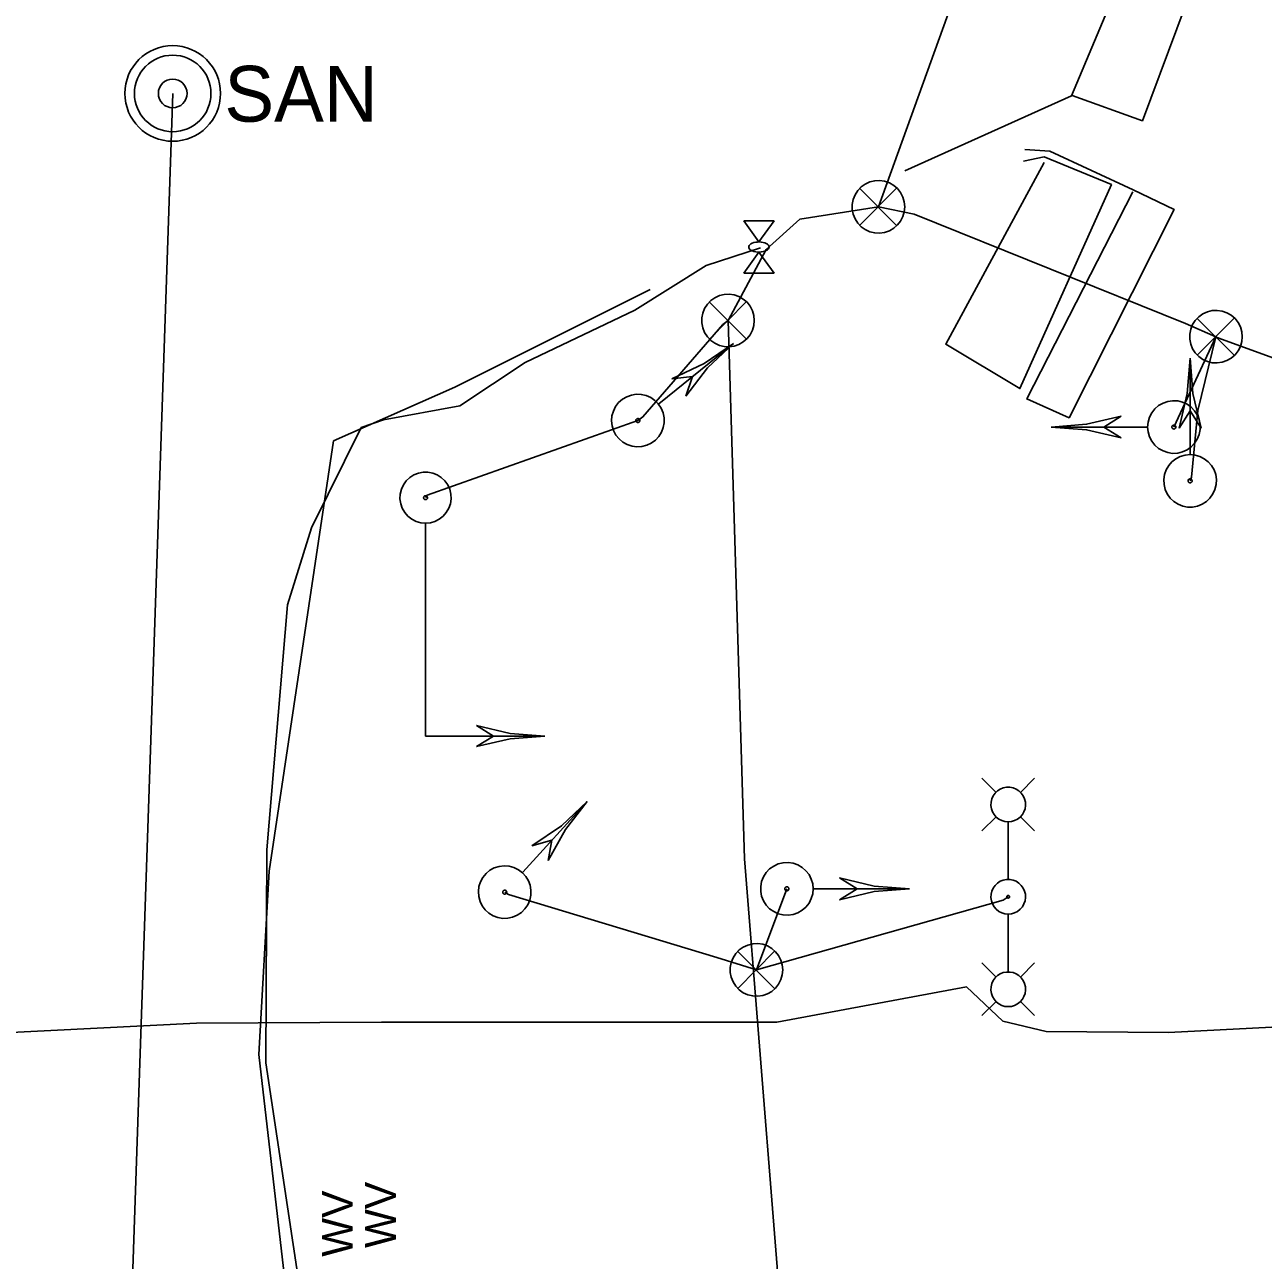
# Model space of a CAD drawing. Extents: x 596028 to 606371, y 330010 to 403088.
# Drawn here: x 602875.6 to 603030.9, y 402237 to 402392 of the extents above; entities that cross this region are included whole.
import ezdxf

# ---------------------------------------------------------------- set-up
doc = ezdxf.new("R2010")
doc.units = 0
for name, color, linetype in [('E_LTG', 7, 'Continuous'), ('E_LTG_CID', 7, 'Continuous'), ('E_LTG_Conduit', 7, 'Continuous'), ('E_SIG', 7, 'Continuous'), ('E_SIG_Conduit', 7, 'Continuous'), ('E_SIG_Loops', 7, 'Continuous'), ('E_UTL_E_Bold', 7, 'Continuous'), ('E_UTL_E_UG', 7, 'Continuous'), ('E_UTL_FO_UG_QWEST', 7, 'Continuous'), ('E_UTL_SAN_MH', 7, 'Continuous'), ('E_UTL_SAN_UG', 7, 'Continuous'), ('E_UTL_W', 7, 'Continuous')]:
    doc.layers.add(name, color=color, linetype=linetype)

msp = doc.modelspace()

# ---------------------------------------------------------------- linework, layer by layer
at = {"layer": 'E_LTG'}
for points in [[(602997.4, 402295.72), (602995.62, 402297.5)], [(603000.45, 402295.72), (603002.22, 402297.5)], [(602998.92, 402292.02), (602999.34, 402292.06), (602999.73, 402292.18), (603000.1, 402292.37), (603000.43, 402292.62), (603000.7, 402292.94), (603000.9, 402293.29), (603001.04, 402293.68), (603001.1, 402294.09), (603001.08, 402294.51), (603000.98, 402294.91), (603000.81, 402295.28), (603000.57, 402295.62), (603000.27, 402295.91), (602999.92, 402296.13), (602999.54, 402296.28), (602999.13, 402296.36), (602998.72, 402296.36), (602998.31, 402296.28), (602997.93, 402296.13), (602997.58, 402295.91), (602997.28, 402295.62), (602997.04, 402295.28), (602996.87, 402294.91), (602996.77, 402294.51), (602996.75, 402294.09), (602996.81, 402293.68), (602996.95, 402293.29), (602997.15, 402292.94), (602997.42, 402292.62), (602997.75, 402292.37), (602998.12, 402292.18), (602998.51, 402292.06), (602998.92, 402292.02)], [(602997.4, 402292.68), (602995.62, 402290.9)], [(603000.45, 402292.68), (603002.22, 402290.9)], [(602998.92, 402291.98), (602998.92, 402284.81)], [(602998.92, 402280.46), (602999.34, 402280.5), (602999.73, 402280.61), (603000.1, 402280.8), (603000.43, 402281.06), (603000.7, 402281.37), (603000.9, 402281.73), (603001.04, 402282.12), (603001.1, 402282.53), (603001.08, 402282.94), (603000.98, 402283.34), (603000.81, 402283.72), (603000.57, 402284.06), (603000.27, 402284.34), (602999.92, 402284.57), (602999.54, 402284.72), (602999.13, 402284.8), (602998.72, 402284.8), (602998.31, 402284.72), (602997.93, 402284.57), (602997.58, 402284.34), (602997.28, 402284.06), (602997.04, 402283.72), (602996.87, 402283.34), (602996.77, 402282.94), (602996.75, 402282.53), (602996.81, 402282.12), (602996.95, 402281.73), (602997.15, 402281.37), (602997.42, 402281.06), (602997.75, 402280.8), (602998.12, 402280.61), (602998.51, 402280.5), (602998.92, 402280.46)], [(602998.92, 402282.47), (602998.96, 402282.47), (602998.99, 402282.48), (602999.01, 402282.49), (602999.04, 402282.51), (602999.06, 402282.53), (602999.08, 402282.56), (602999.09, 402282.59), (602999.09, 402282.62), (602999.09, 402282.66), (602999.08, 402282.69), (602999.07, 402282.71), (602999.05, 402282.74), (602999.03, 402282.76), (602999, 402282.78), (602998.97, 402282.79), (602998.94, 402282.8), (602998.91, 402282.8), (602998.88, 402282.79), (602998.85, 402282.78), (602998.82, 402282.76), (602998.8, 402282.74), (602998.78, 402282.71), (602998.77, 402282.69), (602998.76, 402282.66), (602998.76, 402282.62), (602998.76, 402282.59), (602998.77, 402282.56), (602998.79, 402282.53), (602998.81, 402282.51), (602998.83, 402282.49), (602998.86, 402282.48), (602998.89, 402282.47), (602998.92, 402282.47)], [(602998.92, 402273.24), (602998.92, 402280.42)], [(602997.4, 402272.55), (602995.62, 402274.33)], [(603000.45, 402272.55), (603002.22, 402274.33)], [(602998.92, 402268.85), (602999.34, 402268.89), (602999.73, 402269.01), (603000.1, 402269.2), (603000.43, 402269.45), (603000.7, 402269.77), (603000.9, 402270.12), (603001.04, 402270.52), (603001.1, 402270.93), (603001.08, 402271.34), (603000.98, 402271.74), (603000.81, 402272.12), (603000.57, 402272.45), (603000.27, 402272.74), (602999.92, 402272.96), (602999.54, 402273.12), (602999.13, 402273.19), (602998.72, 402273.19), (602998.31, 402273.12), (602997.93, 402272.96), (602997.58, 402272.74), (602997.28, 402272.45), (602997.04, 402272.12), (602996.87, 402271.74), (602996.77, 402271.34), (602996.75, 402270.93), (602996.81, 402270.52), (602996.95, 402270.12), (602997.15, 402269.77), (602997.42, 402269.45), (602997.75, 402269.2), (602998.12, 402269.01), (602998.51, 402268.89), (602998.92, 402268.85)], [(602997.4, 402269.5), (602995.62, 402267.73)], [(603000.45, 402269.5), (603002.22, 402267.73)]]:
    msp.add_lwpolyline(points, dxfattribs=at)
at = {"layer": 'E_LTG_CID'}
msp.add_lwpolyline([(602675.07, 402262.08), (602676.07, 402262.72), (602692.09, 402263.42), (602723.11, 402263.48), (602737.36, 402264.21), (602741.56, 402272.78), (602743.61, 402271.7), (602749.4, 402264.91), (602763.84, 402263.47), (602813.45, 402265.08), (602855.18, 402266.55), (602862.91, 402274.8), (602872.14, 402265.51), (602897.13, 402266.78), (602920.32, 402266.89), (602969.9, 402266.9), (602993.7, 402271.33), (602998.27, 402267.03), (603003.69, 402265.74), (603019.03, 402265.61), (603073.32, 402268.4), (603108.87, 402272.13), (603158.69, 402274.42), (603170.1, 402273.75)], dxfattribs=at)
at = {"layer": 'E_LTG_Conduit'}
msp.add_lwpolyline([(602967.35, 402273.46), (602998.28, 402282.2), (602998.92, 402282.63)], dxfattribs=at)
at = {"layer": 'E_SIG'}
for points in [[(602985.95, 402369.17), (602985.89, 402369.79), (602985.71, 402370.39), (602985.42, 402370.95), (602985.03, 402371.45), (602984.56, 402371.86), (602984.02, 402372.17), (602983.42, 402372.38), (602982.8, 402372.46), (602982.18, 402372.43), (602981.57, 402372.29), (602981, 402372.03), (602980.48, 402371.66), (602980.05, 402371.21), (602979.71, 402370.68), (602979.48, 402370.1), (602979.36, 402369.48), (602979.36, 402368.85), (602979.48, 402368.24), (602979.71, 402367.66), (602980.05, 402367.13), (602980.48, 402366.67), (602981, 402366.31), (602981.57, 402366.05), (602982.18, 402365.9), (602982.8, 402365.87), (602983.42, 402365.96), (602984.02, 402366.17), (602984.56, 402366.48), (602985.03, 402366.89), (602985.42, 402367.38), (602985.71, 402367.94), (602985.89, 402368.54), (602985.95, 402369.17)], [(602984.91, 402371.5), (602980.3, 402366.85)], [(602980.3, 402371.46), (602984.95, 402366.8)], [(602967.08, 402354.91), (602967.02, 402355.54), (602966.85, 402356.14), (602966.56, 402356.7), (602966.17, 402357.19), (602965.7, 402357.6), (602965.15, 402357.91), (602964.56, 402358.12), (602963.94, 402358.21), (602963.31, 402358.18), (602962.7, 402358.03), (602962.13, 402357.77), (602961.62, 402357.41), (602961.19, 402356.95), (602960.85, 402356.42), (602960.62, 402355.84), (602960.5, 402355.23), (602960.5, 402354.6), (602960.62, 402353.98), (602960.85, 402353.4), (602961.19, 402352.87), (602961.62, 402352.42), (602962.13, 402352.05), (602962.7, 402351.79), (602963.31, 402351.65), (602963.94, 402351.62), (602964.56, 402351.71), (602965.15, 402351.91), (602965.7, 402352.22), (602966.17, 402352.64), (602966.56, 402353.13), (602966.85, 402353.69), (602967.02, 402354.29), (602967.08, 402354.91)], [(602966.05, 402357.25), (602961.44, 402352.59)], [(602961.44, 402357.2), (602966.09, 402352.55)], [(603028.28, 402352.88), (603028.23, 402353.51), (603028.05, 402354.11), (603027.76, 402354.67), (603027.37, 402355.16), (603026.9, 402355.57), (603026.36, 402355.88), (603025.76, 402356.09), (603025.14, 402356.18), (603024.52, 402356.15), (603023.91, 402356), (603023.33, 402355.74), (603022.82, 402355.38), (603022.39, 402354.92), (603022.05, 402354.39), (603021.82, 402353.81), (603021.7, 402353.2), (603021.7, 402352.57), (603021.82, 402351.95), (603022.05, 402351.37), (603022.39, 402350.84), (603022.82, 402350.39), (603023.33, 402350.02), (603023.91, 402349.76), (603024.52, 402349.62), (603025.14, 402349.59), (603025.76, 402349.67), (603026.36, 402349.88), (603026.9, 402350.19), (603027.37, 402350.6), (603027.76, 402351.1), (603028.05, 402351.66), (603028.23, 402352.26), (603028.28, 402352.88)], [(603027.25, 402355.22), (603022.64, 402350.56)], [(603022.64, 402355.17), (603027.29, 402350.52)], [(602964.46, 402352.04), (602955.09, 402344.47)], [(602964.46, 402352.04), (602960.77, 402349.51), (602956.75, 402347.58)], [(602964.46, 402352.04), (602961.21, 402348.97), (602958.47, 402345.44)], [(603021.74, 402350.2), (603021.39, 402345.75), (603020.36, 402341.4)], [(603021.74, 402350.2), (603021.74, 402338.16)], [(603021.74, 402350.2), (603022.08, 402345.75), (603023.11, 402341.4)], [(602959.32, 402347.89), (602956.75, 402347.58)], [(602958.47, 402345.44), (602959.32, 402347.89)], [(602955.04, 402344.44), (602954.6, 402344.88), (602954.09, 402345.24), (602953.51, 402345.49), (602952.9, 402345.63), (602952.28, 402345.66), (602951.66, 402345.56), (602951.07, 402345.35), (602950.53, 402345.03), (602950.06, 402344.61), (602949.68, 402344.11), (602949.4, 402343.55), (602949.23, 402342.94), (602949.18, 402342.32), (602949.24, 402341.7), (602949.43, 402341.1), (602949.72, 402340.54), (602950.12, 402340.05), (602950.6, 402339.65), (602951.14, 402339.34), (602951.74, 402339.15), (602952.36, 402339.06), (602952.99, 402339.1), (602953.59, 402339.26), (602954.16, 402339.53), (602954.67, 402339.9), (602955.1, 402340.36), (602955.43, 402340.89), (602955.65, 402341.47), (602955.76, 402342.09), (602955.76, 402342.72), (602955.63, 402343.33), (602955.39, 402343.91), (602955.04, 402344.44)], [(603016.41, 402341.55), (603016.47, 402340.93), (603016.64, 402340.32), (603016.93, 402339.77), (603017.32, 402339.27), (603017.79, 402338.86), (603018.34, 402338.55), (603018.93, 402338.34), (603019.55, 402338.25), (603020.18, 402338.28), (603020.79, 402338.43), (603021.36, 402338.69), (603021.87, 402339.06), (603022.3, 402339.51), (603022.64, 402340.04), (603022.87, 402340.62), (603022.99, 402341.24), (603022.99, 402341.86), (603022.87, 402342.48), (603022.64, 402343.06), (603022.3, 402343.59), (603021.87, 402344.04), (603021.36, 402344.41), (603020.79, 402344.67), (603020.18, 402344.82), (603019.55, 402344.85), (603018.93, 402344.76), (603018.34, 402344.55), (603017.79, 402344.24), (603017.32, 402343.83), (603016.93, 402343.34), (603016.64, 402342.78), (603016.47, 402342.18), (603016.41, 402341.55)], [(603021.74, 402343.6), (603020.36, 402341.4)], [(603023.11, 402341.4), (603021.74, 402343.6)], [(602952.67, 402342.52), (602952.64, 402342.56), (602952.6, 402342.58), (602952.55, 402342.6), (602952.51, 402342.61), (602952.46, 402342.61), (602952.41, 402342.61), (602952.37, 402342.59), (602952.33, 402342.57), (602952.29, 402342.53), (602952.26, 402342.5), (602952.24, 402342.45), (602952.23, 402342.41), (602952.22, 402342.36), (602952.23, 402342.31), (602952.24, 402342.27), (602952.26, 402342.22), (602952.29, 402342.19), (602952.33, 402342.15), (602952.37, 402342.13), (602952.42, 402342.12), (602952.47, 402342.11), (602952.51, 402342.11), (602952.56, 402342.13), (602952.6, 402342.15), (602952.64, 402342.17), (602952.68, 402342.21), (602952.7, 402342.25), (602952.72, 402342.29), (602952.73, 402342.34), (602952.73, 402342.39), (602952.72, 402342.44), (602952.7, 402342.48), (602952.67, 402342.52)], [(603004.31, 402341.55), (603008.76, 402341.9), (603013.11, 402342.93)], [(603013.11, 402342.92), (603010.91, 402341.55)], [(603004.31, 402341.55), (603016.35, 402341.55)], [(603004.31, 402341.55), (603008.76, 402341.21), (603013.11, 402340.18)], [(603010.91, 402341.55), (603013.11, 402340.18)], [(603019.45, 402341.55), (603019.46, 402341.5), (603019.47, 402341.46), (603019.49, 402341.41), (603019.52, 402341.38), (603019.56, 402341.35), (603019.6, 402341.32), (603019.65, 402341.31), (603019.7, 402341.3), (603019.74, 402341.3), (603019.79, 402341.31), (603019.83, 402341.33), (603019.87, 402341.36), (603019.91, 402341.39), (603019.93, 402341.44), (603019.95, 402341.48), (603019.96, 402341.53), (603019.96, 402341.58), (603019.95, 402341.62), (603019.93, 402341.67), (603019.91, 402341.71), (603019.87, 402341.74), (603019.83, 402341.77), (603019.79, 402341.79), (603019.74, 402341.8), (603019.7, 402341.8), (603019.65, 402341.8), (603019.6, 402341.78), (603019.56, 402341.76), (603019.52, 402341.73), (603019.49, 402341.69), (603019.47, 402341.64), (603019.46, 402341.6), (603019.45, 402341.55)], [(603021.74, 402338.1), (603021.11, 402338.04), (603020.51, 402337.86), (603019.95, 402337.58), (603019.46, 402337.19), (603019.05, 402336.71), (603018.74, 402336.17), (603018.53, 402335.58), (603018.44, 402334.96), (603018.47, 402334.33), (603018.62, 402333.72), (603018.88, 402333.15), (603019.24, 402332.64), (603019.7, 402332.21), (603020.23, 402331.87), (603020.81, 402331.63), (603021.42, 402331.51), (603022.05, 402331.51), (603022.67, 402331.63), (603023.25, 402331.87), (603023.78, 402332.21), (603024.23, 402332.64), (603024.6, 402333.15), (603024.86, 402333.72), (603025.01, 402334.33), (603025.03, 402334.96), (603024.95, 402335.58), (603024.74, 402336.17), (603024.43, 402336.71), (603024.02, 402337.19), (603023.52, 402337.58), (603022.97, 402337.86), (603022.36, 402338.04), (603021.74, 402338.1)], [(602925.84, 402329.49), (602926.45, 402329.54), (602927.03, 402329.72), (602927.57, 402329.99), (602928.05, 402330.37), (602928.45, 402330.83), (602928.76, 402331.36), (602928.96, 402331.93), (602929.04, 402332.54), (602929.01, 402333.14), (602928.87, 402333.74), (602928.62, 402334.29), (602928.26, 402334.79), (602927.82, 402335.21), (602927.31, 402335.54), (602926.74, 402335.76), (602926.15, 402335.88), (602925.54, 402335.88), (602924.94, 402335.76), (602924.37, 402335.54), (602923.86, 402335.21), (602923.42, 402334.79), (602923.07, 402334.29), (602922.82, 402333.74), (602922.67, 402333.14), (602922.64, 402332.54), (602922.73, 402331.93), (602922.93, 402331.36), (602923.23, 402330.83), (602923.63, 402330.37), (602924.11, 402329.99), (602924.65, 402329.72), (602925.24, 402329.54), (602925.84, 402329.49)], [(603021.74, 402335.05), (603021.69, 402335.05), (603021.64, 402335.03), (603021.6, 402335.01), (603021.56, 402334.98), (603021.53, 402334.95), (603021.51, 402334.9), (603021.49, 402334.86), (603021.49, 402334.81), (603021.49, 402334.76), (603021.5, 402334.72), (603021.52, 402334.67), (603021.55, 402334.63), (603021.58, 402334.6), (603021.62, 402334.58), (603021.67, 402334.56), (603021.71, 402334.55), (603021.76, 402334.55), (603021.81, 402334.56), (603021.85, 402334.58), (603021.89, 402334.6), (603021.93, 402334.63), (603021.96, 402334.67), (603021.98, 402334.72), (603021.99, 402334.76), (603021.99, 402334.81), (603021.98, 402334.86), (603021.97, 402334.9), (603021.94, 402334.95), (603021.91, 402334.98), (603021.88, 402335.01), (603021.83, 402335.03), (603021.79, 402335.05), (603021.74, 402335.05)], [(602925.84, 402332.44), (602925.89, 402332.45), (602925.93, 402332.46), (602925.98, 402332.48), (602926.01, 402332.51), (602926.04, 402332.55), (602926.07, 402332.59), (602926.08, 402332.63), (602926.09, 402332.68), (602926.09, 402332.72), (602926.07, 402332.77), (602926.05, 402332.81), (602926.03, 402332.85), (602925.99, 402332.88), (602925.95, 402332.91), (602925.91, 402332.92), (602925.87, 402332.93), (602925.82, 402332.93), (602925.77, 402332.92), (602925.73, 402332.91), (602925.69, 402332.88), (602925.66, 402332.85), (602925.63, 402332.81), (602925.61, 402332.77), (602925.6, 402332.72), (602925.6, 402332.68), (602925.6, 402332.63), (602925.62, 402332.59), (602925.64, 402332.55), (602925.67, 402332.51), (602925.71, 402332.48), (602925.75, 402332.46), (602925.8, 402332.45), (602925.84, 402332.44)], [(602925.84, 402302.79), (602925.84, 402329.43)], [(602925.84, 402310.27), (602925.84, 402310.27)], [(602940.79, 402302.79), (602936.47, 402303.13), (602932.25, 402304.13)], [(602934.38, 402302.79), (602932.25, 402304.13)], [(602925.84, 402302.79), (602940.79, 402302.79)], [(602940.79, 402302.79), (602936.47, 402302.46), (602932.25, 402301.46)], [(602932.25, 402301.46), (602934.38, 402302.79)], [(602946.13, 402294.6), (602938.03, 402285.7)], [(602946.13, 402294.6), (602942.88, 402291.54), (602939.19, 402289.02)], [(602946.13, 402294.6), (602943.39, 402291.08), (602941.23, 402287.17)], [(602941.69, 402289.72), (602939.19, 402289.02)], [(602941.23, 402287.17), (602941.69, 402289.72)], [(602937.99, 402285.65), (602937.49, 402286.03), (602936.92, 402286.3), (602936.32, 402286.47), (602935.69, 402286.51), (602935.07, 402286.44), (602934.47, 402286.25), (602933.92, 402285.95), (602933.44, 402285.55), (602933.04, 402285.06), (602932.73, 402284.51), (602932.54, 402283.92), (602932.47, 402283.29), (602932.51, 402282.67), (602932.68, 402282.06), (602932.95, 402281.5), (602933.32, 402280.99), (602933.79, 402280.57), (602934.32, 402280.24), (602934.91, 402280.03), (602935.53, 402279.92), (602936.16, 402279.94), (602936.77, 402280.07), (602937.35, 402280.32), (602937.87, 402280.67), (602938.31, 402281.11), (602938.66, 402281.63), (602938.91, 402282.21), (602939.04, 402282.82), (602939.06, 402283.45), (602938.96, 402284.07), (602938.74, 402284.65), (602938.41, 402285.19), (602937.99, 402285.65)], [(602974.46, 402283.63), (602974.4, 402284.25), (602974.23, 402284.85), (602973.94, 402285.41), (602973.55, 402285.9), (602973.08, 402286.32), (602972.53, 402286.63), (602971.94, 402286.83), (602971.32, 402286.92), (602970.69, 402286.89), (602970.08, 402286.75), (602969.51, 402286.48), (602969, 402286.12), (602968.57, 402285.67), (602968.23, 402285.14), (602968, 402284.56), (602967.88, 402283.94), (602967.88, 402283.31), (602968, 402282.7), (602968.23, 402282.11), (602968.57, 402281.59), (602969, 402281.13), (602969.51, 402280.77), (602970.08, 402280.51), (602970.69, 402280.36), (602971.32, 402280.33), (602971.94, 402280.42), (602972.53, 402280.63), (602973.08, 402280.94), (602973.55, 402281.35), (602973.94, 402281.84), (602974.23, 402282.4), (602974.4, 402283), (602974.46, 402283.63)], [(602986.56, 402283.63), (602982.11, 402283.97), (602977.76, 402285)], [(602979.96, 402283.63), (602977.76, 402285)], [(602935.94, 402283.4), (602935.9, 402283.43), (602935.86, 402283.45), (602935.81, 402283.46), (602935.76, 402283.46), (602935.71, 402283.46), (602935.67, 402283.44), (602935.63, 402283.42), (602935.59, 402283.39), (602935.56, 402283.35), (602935.54, 402283.31), (602935.52, 402283.27), (602935.52, 402283.22), (602935.52, 402283.17), (602935.53, 402283.12), (602935.55, 402283.08), (602935.58, 402283.04), (602935.62, 402283.01), (602935.66, 402282.99), (602935.7, 402282.97), (602935.75, 402282.96), (602935.8, 402282.96), (602935.84, 402282.97), (602935.89, 402282.99), (602935.93, 402283.02), (602935.96, 402283.05), (602935.99, 402283.09), (602936.01, 402283.14), (602936.02, 402283.18), (602936.02, 402283.23), (602936.01, 402283.28), (602935.99, 402283.32), (602935.97, 402283.36), (602935.94, 402283.4)], [(602971.42, 402283.63), (602971.41, 402283.67), (602971.4, 402283.72), (602971.38, 402283.76), (602971.35, 402283.8), (602971.31, 402283.83), (602971.27, 402283.86), (602971.22, 402283.87), (602971.18, 402283.88), (602971.13, 402283.88), (602971.08, 402283.87), (602971.04, 402283.85), (602971, 402283.82), (602970.97, 402283.78), (602970.94, 402283.74), (602970.92, 402283.7), (602970.91, 402283.65), (602970.91, 402283.6), (602970.92, 402283.56), (602970.94, 402283.51), (602970.97, 402283.47), (602971, 402283.44), (602971.04, 402283.41), (602971.08, 402283.39), (602971.13, 402283.38), (602971.18, 402283.37), (602971.22, 402283.38), (602971.27, 402283.4), (602971.31, 402283.42), (602971.35, 402283.45), (602971.38, 402283.49), (602971.4, 402283.53), (602971.41, 402283.58), (602971.42, 402283.63)], [(602986.56, 402283.63), (602974.52, 402283.63)], [(602986.56, 402283.63), (602982.11, 402283.28), (602977.76, 402282.25)], [(602977.76, 402282.25), (602979.96, 402283.63)], [(602970.65, 402273.46), (602970.59, 402274.09), (602970.42, 402274.69), (602970.13, 402275.25), (602969.74, 402275.74), (602969.27, 402276.15), (602968.72, 402276.46), (602968.13, 402276.67), (602967.51, 402276.76), (602966.88, 402276.73), (602966.27, 402276.58), (602965.7, 402276.32), (602965.19, 402275.96), (602964.76, 402275.5), (602964.42, 402274.97), (602964.19, 402274.39), (602964.07, 402273.78), (602964.07, 402273.15), (602964.19, 402272.53), (602964.42, 402271.95), (602964.76, 402271.42), (602965.19, 402270.97), (602965.7, 402270.6), (602966.27, 402270.34), (602966.88, 402270.2), (602967.51, 402270.17), (602968.13, 402270.26), (602968.72, 402270.46), (602969.27, 402270.77), (602969.74, 402271.19), (602970.13, 402271.68), (602970.42, 402272.24), (602970.59, 402272.84), (602970.65, 402273.46)], [(602969.62, 402275.8), (602965.01, 402271.14)], [(602965.01, 402275.75), (602969.66, 402271.1)]]:
    msp.add_lwpolyline(points, dxfattribs=at)
at = {"layer": 'E_SIG_Conduit'}
for points in [[(602925.84, 402332.69), (602926.06, 402333.02), (602952.47, 402342.36), (602953.11, 402342.81), (602963.14, 402354.39), (602963.78, 402354.91), (602968.56, 402363.8), (602972.78, 402367.62), (602982.65, 402369.17), (602987.11, 402368.26)], [(602987.11, 402368.26), (603021.15, 402354.53), (603024.98, 402352.88), (603022.69, 402343.61), (603021.9, 402335.26), (603021.74, 402334.8)], [(602973.38, 402193.41), (602965.84, 402287.41), (602963.78, 402354.91)], [(603024.98, 402352.88), (603019.71, 402341.55)], [(603024.98, 402352.88), (603025.34, 402352.7), (603051.41, 402343.22), (603086.46, 402335.1), (603101.4, 402330.73)], [(602935.77, 402283.21), (602936.25, 402282.92), (602962.36, 402275.01), (602967.35, 402273.46)], [(602967.35, 402273.46), (602971.16, 402283.63)]]:
    msp.add_lwpolyline(points, dxfattribs=at)
at = {"layer": 'E_SIG_Loops'}
for points in [[(602985.94, 402373.7), (603006.85, 402383.09), (603016.86, 402406.89), (603024.36, 402403.06), (603015.75, 402379.96), (603006.95, 402383.14)], [(603001.01, 402376.34), (603004.13, 402376.15), (603014.59, 402371.28), (603019.73, 402368.84), (603006.57, 402342.71), (603001.26, 402345.08), (603014.57, 402371.05)], [(603000.85, 402374.88), (603003.42, 402375.42), (603011.87, 402371.96), (603000.39, 402346.38), (602991.1, 402351.93), (603003.45, 402374.74)]]:
    msp.add_lwpolyline(points, dxfattribs=at)
at = {"layer": 'E_UTL_E_Bold'}
for points in [[(602965.76, 402367.43), (602969.57, 402367.43)], [(602967.66, 402364.76), (602965.76, 402367.43)], [(602969.57, 402367.43), (602967.66, 402364.76)], [(602968.93, 402364.13), (602968.91, 402364.25), (602968.84, 402364.36), (602968.73, 402364.47), (602968.58, 402364.56), (602968.4, 402364.64), (602968.19, 402364.7), (602967.96, 402364.74), (602967.72, 402364.76), (602967.48, 402364.75), (602967.25, 402364.73), (602967.03, 402364.68), (602966.83, 402364.61), (602966.66, 402364.52), (602966.53, 402364.42), (602966.44, 402364.3), (602966.4, 402364.19), (602966.4, 402364.06), (602966.44, 402363.95), (602966.53, 402363.83), (602966.66, 402363.73), (602966.83, 402363.65), (602967.03, 402363.58), (602967.25, 402363.53), (602967.48, 402363.5), (602967.72, 402363.49), (602967.96, 402363.51), (602968.19, 402363.55), (602968.4, 402363.61), (602968.58, 402363.69), (602968.73, 402363.78), (602968.84, 402363.89), (602968.91, 402364.01), (602968.93, 402364.13)], [(602967.66, 402363.49), (602965.76, 402360.83)], [(602969.57, 402360.83), (602967.66, 402363.49)], [(602965.76, 402360.83), (602969.57, 402360.83)]]:
    msp.add_lwpolyline(points, dxfattribs=at)
at = {"layer": 'E_UTL_E_UG'}
for points in [[(602982.65, 402369.17), (603066.89, 402602.6)], [(602912.41, 402195.05), (602912.41, 402195.16), (602911.83, 402212.97), (602911.94, 402220.96), (602905.82, 402261.81), (602905.94, 402288.53), (602908.52, 402319.24), (602911.52, 402328.92), (602917.77, 402341.48), (602920.56, 402342.45), (602930.16, 402344.21), (602938.35, 402349.64), (602952.08, 402356.19), (602961.05, 402361.81), (602967.84, 402364.04)]]:
    msp.add_lwpolyline(points, dxfattribs=at)
at = {"layer": 'E_UTL_FO_UG_QWEST'}
msp.add_lwpolyline([(602954, 402358.78), (602929.53, 402346.54), (602914.32, 402339.8), (602906.22, 402285.83), (602904.92, 402262.87), (602909.56, 402222.6), (602912.15, 402213.67), (602925.74, 402196.41), (602933.59, 402181.17), (602960.51, 402150.95)], dxfattribs=at)
at = {"layer": 'E_UTL_SAN_MH'}
for radius in [6, 4.8, 1.8]:
    msp.add_circle((602894.13, 402383.39), radius, dxfattribs=at)
at = {"layer": 'E_UTL_SAN_UG'}
msp.add_line((602886.87, 402169.31), (602894.13, 402383.39), dxfattribs=at)

# ---------------------------------------------------------------- texts
at = {"layer": 'E_UTL_SAN_MH'}
msp.add_text('SAN', height=6.998, dxfattribs=at).set_placement((602900.61, 402379.85))
at = {"layer": 'E_UTL_W'}
for p in [(602916.72, 402237.49), (602922.12, 402238.59)]:
    msp.add_text('WV', height=3.85, rotation=90, dxfattribs=at).set_placement(p)

doc.saveas('drawing.dxf')
